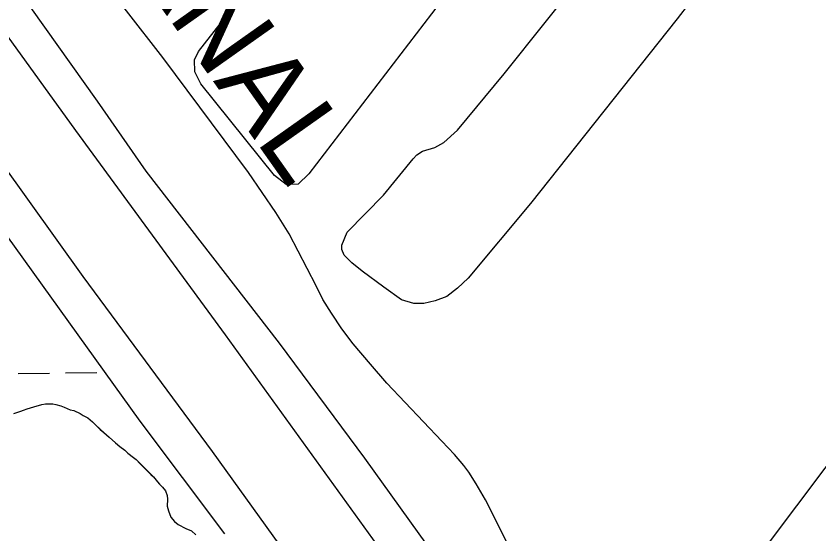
# Model space of a CAD drawing. Extents: x 3767014 to 3805179, y 361544 to 387384.
# Drawn here: x 3792392 to 3793208, y 368863 to 369389 of the extents above; entities that cross this region are included whole.
import ezdxf

# ---------------------------------------------------------------- set-up
doc = ezdxf.new("R2010")
doc.units = 0
for name, color, linetype in [('V-LEVE-TOET', 7, 'Continuous'), ('V-RIVR-EDGE', 7, 'Continuous'), ('V-RIVR-IDEN', 7, 'Continuous'), ('V-SITE-VEGE', 7, 'Continuous'), ('V-TOPO-SHOR', 7, 'Continuous'), ('V-WETL-SWMP', 7, 'Continuous')]:
    doc.layers.add(name, color=color, linetype=linetype)

msp = doc.modelspace()

# ---------------------------------------------------------------- linework, layer by layer
at = {"layer": 'V-LEVE-TOET'}
for points in [[(3793240.545, 368043.101), (3793145.935, 368177.857), (3793033.492, 368326.937), (3792919.488, 368491.502), (3792800.722, 368656.078), (3792701.358, 368794.811), (3792592.093, 368946.666), (3792460.65, 369124.365), (3792321.3, 369318.356), (3792174.434, 369525.857), (3792049.727, 369697.193), (3791924.623, 369869.321), (3791799.521, 370041.054), (3791674.034, 370219.535), (3791546.955, 370396.829), (3791414.718, 370574.529), (3791292.778, 370739.508), (3791182.731, 370896.524)], [(3791417.677, 370715.28), (3791517.026, 370567.417), (3791668.256, 370359.508), (3791826.223, 370144.046), (3791983.779, 369923.026), (3792134.213, 369713.136), (3792309.196, 369471.442), (3792452.904, 369272.677), (3792604.932, 369065.166), (3792754.579, 368858.056), (3792900.251, 368650.161), (3793064.14, 368418.807), (3793235.177, 368188.235)]]:
    msp.add_lwpolyline(points, dxfattribs=at)
at = {"layer": 'V-RIVR-EDGE'}
msp.add_spline([(3785266.865, 377529.211), (3785342.8, 377494.248), (3785391.258, 377467.439), (3785439.72, 377442.249), (3785475.246, 377418.707), (3785525.316, 377389.469), (3785575.383, 377359.422), (3785621.413, 377331.811), (3785722.351, 377269.288), (3785796.661, 377231.094), (3785852.385, 377199.415), (3785928.324, 377166.069), (3785964.678, 377149.804), (3786028.506, 377124.576), (3786060.018, 377113.175), (3786092.316, 377092.068), (3786117.34, 377073.405), (3786135.083, 377053.143), (3786154.458, 377039.347), (3786176.258, 377024.735), (3786206.946, 377006.867), (3786256.211, 376979.248), (3786328.098, 376942.677), (3786374.949, 376919.917), (3786491.265, 376862.208), (3786553.467, 376833.749), (3786619.713, 376805.279), (3786729.589, 376759.718), (3786796.656, 376736.099), (3786845.136, 376718.187), (3786867.767, 376712.469), (3787003.51, 376661.992), (3787089.16, 376631.048), (3787163.496, 376603.367), (3787230.559, 376578.13), (3787257.223, 376568.359), (3787300.044, 376551.27), (3787354.992, 376532.533), (3787409.127, 376512.181), (3787544.074, 376466.558), (3787612.756, 376442.126), (3787657.197, 376425.841), (3787730.724, 376398.162), (3787781.63, 376380.244), (3787834.96, 376361.511), (3787891.524, 376341.961), (3787940, 376322.432), (3787998.976, 376297.215), (3788050.697, 376281.721), (3788117.768, 376259.719), (3788176.757, 376240.164), (3788221.198, 376223.879), (3788259.981, 376209.226), (3788406.252, 376164.383), (3788541.215, 376125.23), (3788606.67, 376104.041), (3788679.39, 376077.173), (3788748.889, 376055.974), (3788871.693, 376005.528), (3788969.454, 375966.467), (3789047.013, 375933.926), (3789119.723, 375903.014), (3789155.253, 375881.09), (3789182.716, 375867.274), (3789214.225, 375854.256), (3789257.04, 375834.74), (3789281.286, 375828.21), (3789303.105, 375821.686), (3789328.955, 375809.491), (3789367.724, 375789.177), (3789414.577, 375767.225), (3789468.708, 375745.255), (3789509.105, 375728.981), (3789555.157, 375710.266), (3789585.849, 375694.015), (3789620.578, 375675.328), (3789681.97, 375646.062), (3789753.859, 375610.3), (3789792.633, 375591.603), (3789842.712, 375566.408), (3789897.64, 375539.584), (3789938.019, 375516.03), (3789968.727, 375506.25), (3790004.289, 375497.265), (3790030.972, 375494.773), (3790047.128, 375487.455), (3790077.007, 375469.589), (3790124.633, 375433.077), (3790192.442, 375382.768), (3790252.165, 375332.478), (3790290.91, 375302.459), (3790337.741, 375271.611), (3790406.357, 375220.491), (3790469.329, 375175.855), (3790570.248, 375106.054), (3790647.751, 375050.868), (3790691.367, 375028.115), (3790744.667, 374997.251), (3790806.838, 374955.852), (3790873.863, 374915.249), (3790932, 374877.903), (3791002.231, 374825.97), (3791052.265, 374782.175), (3791082.927, 374753.793), (3791131.331, 374705.149), (3791170.05, 374664.616), (3791192.631, 374638.681), (3791220.891, 374620.01), (3791288.67, 374557.569), (3791322.577, 374533.223), (3791362.944, 374504.817), (3791396.042, 374480.473), (3791434.785, 374449.645), (3791482.407, 374411.517), (3791534.052, 374365.291), (3791646.192, 374254.216), (3791707.514, 374196.644), (3791738.968, 374161.791), (3791773.65, 374123.694), (3791803.497, 374092.888), (3791829.321, 374070.18), (3791830.912, 374059.662), (3791837.316, 374032.958), (3791849.409, 374017.562), (3791884.123, 373992.405), (3791930.977, 373971.262), (3791954.393, 373955.838), (3791993.134, 373924.202), (3792026.979, 373874.785), (3792047.912, 373836.722), (3792063.186, 373799.482), (3792086.509, 373746.857), (3792112.249, 373690.181), (3792141.261, 373648.864), (3792158.993, 373624.558), (3792177.552, 373607.528), (3792214.702, 373586.409), (3792255.083, 373563.665), (3792301.119, 373538.48), (3792346.34, 373510.871), (3792382.671, 373485.71), (3792422.225, 373455.689), (3792479.537, 373411.875), (3792548.144, 373356.711), (3792619.168, 373298.307), (3792672.431, 373252.077), (3792709.534, 373212.357), (3792750.656, 373162.113), (3792839.385, 373068.08), (3792888.572, 373008.92), (3792945.027, 372945.699), (3792999.062, 372884.91), (3793053.898, 372820.884), (3793149.89, 372720.363), (3793208.761, 372653.092), (3793261.195, 372598.777), (3793315.232, 372538.796), (3793358.792, 372493.399), (3793409.592, 372432.618), (3793462.809, 372367.787), (3793498.283, 372323.219), (3793536.997, 372280.26), (3793578.124, 372232.443), (3793604.724, 372196.792), (3793668.438, 372125.466), (3793703.128, 372090.604), (3793760.41, 372034.66), (3793806.384, 371984.404), (3793839.438, 371942.268), (3793939.427, 371823.136), (3793981.333, 371763.186), (3794029.674, 371688.662), (3794050.609, 371651.408), (3794073.177, 371620.62), (3794178.796, 371488.535), (3794237.625, 371404.28), (3794268.243, 371358.106), (3794301.293, 371314.353), (3794332.724, 371269.794), (3794395.613, 371192), (3794429.476, 371149.862), (3794472.201, 371093.953), (3794523.788, 371024.274), (3794601.175, 370922.181), (3794640.679, 370871.942), (3794687.421, 370805.509), (3794733.389, 370752.828), (3794829.339, 370635.323), (3794895.463, 370557.521), (3794959.948, 370470.826), (3795013.158, 370403.569), (3795070.394, 370329.023), (3795159.854, 370203.448), (3795225.98, 370126.454), (3795296.13, 370041.363), (3795379.18, 369940.065), (3795459.001, 369841.201), (3795508.163, 369772.337), (3795554.103, 369708.333), (3795661.315, 369566.538), (3795715.338, 369500.897), (3795762.105, 369444.169), (3795798.366, 369390.703), (3795915.247, 369234.327), (3795963.601, 369165.465), (3796028.082, 369077.153), (3796043.387, 369052.853), (3796054.672, 369037.459), (3796077.242, 369007.48), (3796148.213, 368927.239), (3796183.677, 368878.627), (3796226.382, 368814.631), (3796275.531, 368740.105), (3796314.222, 368688.25), (3796353.714, 368633.158), (3796401.268, 368567.533), (3796456.873, 368487.33), (3796513.292, 368409.551), (3796545.533, 368365.8), (3796626.113, 368246.716), (3796670.449, 368188.377), (3796704.298, 368140.578), (3796751.041, 368074.145), (3796787.308, 368023.105), (3796838.907, 367958.278), (3796844.528, 367942.09), (3796845.295, 367925.104), (3796846.094, 367921.059), (3796852.559, 367919.425), (3796863.071, 367918.59), (3796875.166, 367904.003), (3796903.398, 367874.01), (3796931.629, 367844.017), (3796952.579, 367812.424), (3796982.392, 367767.87), (3797007.371, 367730.606), (3797037.194, 367690.095), (3797062.185, 367657.684), (3797075.869, 367631.77), (3797095.223, 367609.078), (3797126.665, 367569.372), (3797156.484, 367527.244), (3797212.099, 367451.085), (3797254.808, 367388.706), (3797302.183, 367327.228)], degree=3, dxfattribs=at)
at = {"layer": 'V-SITE-VEGE'}
for points in [[(3792845.752, 369432.354), (3792689.952, 369228.793), (3792679.161, 369218.428), (3792666.853, 369218.067), (3792654.946, 369226.937), (3792580.12, 369320.17), (3792573.988, 369332.491), (3792573.626, 369344.417), (3792577.875, 369352.871), (3792807.706, 369646.681)], [(3793176.752, 369532.872), (3793064.144, 369386.155), (3792914.917, 369198.732), (3792851.685, 369122.696), (3792840.894, 369112.714), (3792830.107, 369104.274), (3792818.173, 369099.681), (3792806.629, 369097.01), (3792796.628, 369097.03), (3792783.941, 369100.901), (3792765.888, 369113.632), (3792743.995, 369129.829), (3792733.626, 369138.312), (3792725.565, 369146.021), (3792723.265, 369151.792), (3792723.275, 369156.41), (3792728.686, 369169.478), (3792765.685, 369207.102), (3792795.762, 369243.97), (3792799.617, 369248.193), (3792805.392, 369251.644), (3792817.711, 369255.468), (3792826.951, 369260.451), (3792840.824, 369273.115), (3792888.248, 369330.337), (3793013.184, 369487.031)], [(3793246.019, 368407.784), (3793045.819, 368656.241), (3793039.298, 368670.508), (3793037.778, 368680.525), (3793037.799, 368691.311), (3793041.285, 368700.55), (3793047.091, 368714.02), (3793156.757, 368853.245), (3793299.65, 369043.25)]]:
    msp.add_lwpolyline(points, dxfattribs=at)
at = {"layer": 'V-TOPO-SHOR'}
for points in [[(3793329.385, 368116.52), (3793205.983, 368297.981), (3793090.066, 368451.865), (3792985.331, 368607.808), (3792901.584, 368725.491), (3792819.128, 368839.269), (3792746.786, 368940.031), (3792660.176, 369056.939), (3792524.539, 369231.402), (3792475.021, 369302.738), (3792394.903, 369415.734), (3792311.402, 369526.396), (3792204.572, 369674.544), (3792121.878, 369798.464), (3792008.024, 369944.026), (3791906.377, 370083.323), (3791788.912, 370243.71), (3791709.304, 370350.984), (3791588.982, 370512.678), (3791541.272, 370578.031), (3791456.354, 370716.495)], [(3793247.944, 368385.385), (3793105.616, 368578.512), (3792987.113, 368726.594), (3792908.374, 368829.087), (3792892.477, 368852.004), (3792869.425, 368897.817), (3792859.684, 368914.036), (3792852.25, 368925.877), (3792847.38, 368932.572), (3792837.887, 368943.906), (3792824.801, 368957.302), (3792769.118, 369016.294), (3792752.443, 369035.611), (3792734.998, 369056.216), (3792723.458, 369071.41), (3792712.689, 369087.372), (3792703.973, 369101.276), (3792697.315, 369115.174), (3792669.906, 369167.938), (3792656.32, 369189.563), (3792628.629, 369229.989), (3792541.433, 369346.897), (3792467.566, 369442.18)], [(3792390.264, 368985.492), (3792397.121, 368987.618), (3792400.119, 368988.898), (3792403.55, 368990.176), (3792406.976, 368991.026), (3792410.404, 368992.304), (3792418.543, 368994.428), (3792422.399, 368995.278), (3792429.678, 368995.263), (3792432.674, 368994.401), (3792437.811, 368993.107), (3792441.233, 368991.814), (3792447.223, 368989.234), (3792451.076, 368988.37), (3792457.492, 368985.359), (3792460.484, 368983.213), (3792465.19, 368981.062), (3792467.757, 368978.916), (3792469.893, 368976.772), (3792472.459, 368974.626), (3792478.015, 368969.049)], [(3792478.015, 368969.049), (3792481.433, 368966.044), (3792486.991, 368961.324), (3792493.404, 368955.743), (3792497.678, 368951.883), (3792502.808, 368948.018), (3792505.8, 368945.014), (3792511.786, 368940.721), (3792514.351, 368938.575), (3792518.625, 368934.284), (3792521.189, 368931.71), (3792526.317, 368926.561), (3792529.309, 368923.559), (3792531.873, 368920.984), (3792536.145, 368915.838), (3792538.281, 368913.691), (3792541.274, 368910.689), (3792544.264, 368906.829), (3792545.968, 368902.116), (3792546.387, 368898.262), (3792545.945, 368891.411), (3792547.221, 368886.699), (3792549.779, 368880.27), (3792553.195, 368875.554), (3792557.041, 368872.547), (3792564.742, 368868.678), (3792570.732, 368866.098), (3792575.006, 368862.235)]]:
    msp.add_lwpolyline(points, dxfattribs=at)
at = {"layer": 'V-WETL-SWMP'}
for p, q in [((3792518.382, 368977.623), (3792359.849, 369198.038)), ((3792394.531, 369025.849), (3792426.528, 369026.294)), ((3792442.527, 369026.516), (3792474.524, 369026.96)), ((3792410.403, 368992.303), (3792418.543, 368994.428)), ((3792418.543, 368994.428), (3792422.398, 368995.277)), ((3792422.398, 368995.277), (3792429.678, 368995.262)), ((3792429.678, 368995.262), (3792432.673, 368994.4)), ((3792432.673, 368994.4), (3792437.809, 368993.105)), ((3792390.264, 368985.492), (3792397.12, 368987.619)), ((3792397.12, 368987.619), (3792400.119, 368988.898)), ((3792400.119, 368988.898), (3792403.548, 368990.176)), ((3792403.548, 368990.176), (3792406.975, 368991.025)), ((3792406.975, 368991.025), (3792410.403, 368992.303)), ((3792437.809, 368993.105), (3792441.232, 368991.814)), ((3792441.232, 368991.814), (3792447.222, 368989.233)), ((3792447.222, 368989.233), (3792451.074, 368988.369)), ((3792451.074, 368988.369), (3792457.491, 368985.359)), ((3792457.491, 368985.359), (3792460.484, 368983.212)), ((3792460.484, 368983.212), (3792465.19, 368981.062)), ((3792465.19, 368981.062), (3792467.755, 368978.916)), ((3792467.755, 368978.916), (3792469.892, 368976.771)), ((3792604.518, 368863.072), (3792518.382, 368977.623)), ((3792469.892, 368976.771), (3792472.457, 368974.624)), ((3792472.457, 368974.624), (3792478.013, 368969.047)), ((3792478.013, 368969.047), (3792481.433, 368966.043)), ((3792481.433, 368966.043), (3792486.99, 368961.322)), ((3792486.99, 368961.322), (3792493.402, 368955.743)), ((3792493.402, 368955.743), (3792497.676, 368951.881)), ((3792497.676, 368951.881), (3792502.807, 368948.017)), ((3792502.807, 368948.017), (3792505.799, 368945.013)), ((3792505.799, 368945.013), (3792511.785, 368940.72)), ((3792511.785, 368940.72), (3792514.35, 368938.574)), ((3792514.35, 368938.574), (3792531.872, 368920.983)), ((3792531.872, 368920.983), (3792536.144, 368915.836)), ((3792536.144, 368915.836), (3792541.272, 368910.688)), ((3792541.272, 368910.688), (3792544.262, 368906.828)), ((3792544.262, 368906.828), (3792545.966, 368902.115)), ((3792546.386, 368898.26), (3792545.945, 368891.41)), ((3792545.966, 368902.115), (3792546.386, 368898.26)), ((3792545.945, 368891.41), (3792547.22, 368886.697)), ((3792547.22, 368886.697), (3792549.777, 368880.269)), ((3792549.777, 368880.269), (3792553.193, 368875.552)), ((3792553.193, 368875.552), (3792557.041, 368872.547)), ((3792557.041, 368872.547), (3792564.741, 368868.678)), ((3792564.741, 368868.678), (3792570.731, 368866.097)), ((3792570.731, 368866.097), (3792575.005, 368862.235))]:
    msp.add_line(p, q, dxfattribs=at)

# ---------------------------------------------------------------- texts
at = {"layer": 'V-RIVR-IDEN'}
msp.add_text('CANAL', height=83, rotation=305.267274, dxfattribs=at).set_placement((3792456.913, 369514.465))

doc.saveas('drawing.dxf')
